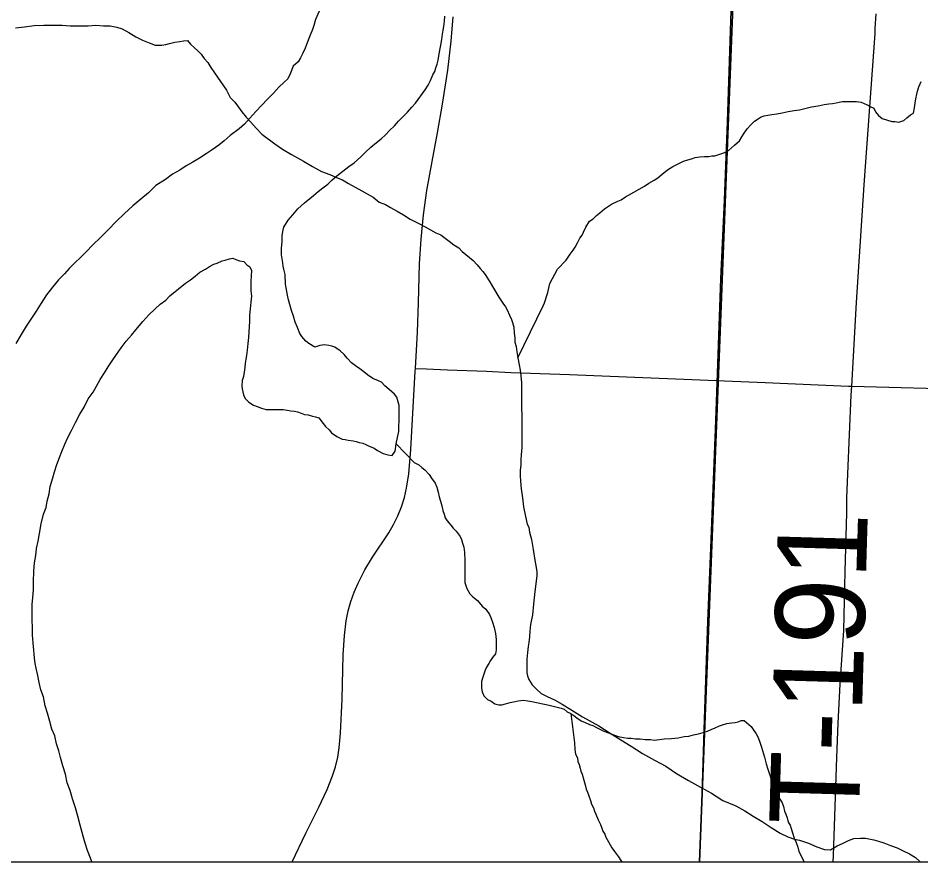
# Model space of a CAD drawing. Extents: x 2.4 to 73.1, y 4.5 to 25.6.
# Drawn here: x 47.2829 to 47.5693, y 18.1051 to 18.3728 of the extents above; entities that cross this region are included whole.
import ezdxf

# ---------------------------------------------------------------- set-up
doc = ezdxf.new("R2010")
doc.units = 0
for name, color, linetype in [('GM_X_County_Road', 7, 'Continuous'), ('GM_X_Interchange_Ramps', 7, 'Continuous'), ('GM_X_Major_River', 7, 'Continuous'), ('GM_X_Minor_River', 7, 'Continuous'), ('GM_X_Township_Road', 7, 'Continuous'), ('GM_X_Township_Road_Text', 7, 'Continuous'), ('GM_X_US_Shield', 7, 'Continuous'), ('SH_Cut_Line', 7, 'Continuous')]:
    doc.layers.add(name, color=color, linetype=linetype)

msp = doc.modelspace()

# ---------------------------------------------------------------- linework, layer by layer
at = {"layer": 'GM_X_County_Road'}
for points in [[(47.40896, 18.26161), (47.40962, 18.2732), (47.40993, 18.28245), (47.41027, 18.29488), (47.41075, 18.30265), (47.41157, 18.31039), (47.41264, 18.3181), (47.41423, 18.32729), (47.41598, 18.3364), (47.41755, 18.34554), (47.4192, 18.35626), (47.42032, 18.36549), (47.42093, 18.37321)], [(47.36991, 18.10511), (47.37424, 18.1142), (47.37836, 18.12247), (47.38094, 18.12809), (47.38264, 18.1324), (47.38358, 18.13533), (47.38432, 18.13831), (47.38483, 18.14133), (47.38526, 18.14594), (47.3857, 18.15678), (47.38607, 18.17077), (47.38645, 18.17699), (47.38703, 18.18165), (47.38764, 18.18472), (47.38847, 18.18775), (47.38952, 18.19071), (47.39077, 18.19359), (47.39294, 18.19776), (47.39539, 18.20175), (47.40054, 18.20952), (47.40207, 18.21219), (47.40343, 18.21494), (47.40458, 18.21778), (47.4055, 18.22071), (47.40619, 18.2237), (47.40684, 18.22828), (47.40752, 18.23599), (47.40891, 18.26082), (47.40896, 18.26161)]]:
    msp.add_lwpolyline(points, dxfattribs=at)
at = {"layer": 'GM_X_Interchange_Ramps'}
msp.add_lwpolyline([(46.01084, 18.10511), (48.75853, 18.10511)], dxfattribs=at)
at = {"layer": 'GM_X_Major_River'}
for points in [[(47.37842, 18.37501), (47.37727, 18.37236), (47.3767, 18.37046), (47.37631, 18.36913), (47.37555, 18.36742), (47.37517, 18.36628), (47.37459, 18.36495), (47.37402, 18.36324), (47.37326, 18.36172), (47.37249, 18.3602), (47.37173, 18.35888), (47.37021, 18.35755), (47.36925, 18.35508), (47.36849, 18.35356), (47.36735, 18.35243), (47.36563, 18.35091), (47.36392, 18.34902), (47.36201, 18.34712), (47.36011, 18.34504), (47.3584, 18.34314), (47.35649, 18.34105), (47.35478, 18.33916), (47.35306, 18.33764), (47.35021, 18.33556), (47.3483, 18.33386), (47.34659, 18.33253), (47.3445, 18.33102), (47.34259, 18.32969), (47.3405, 18.32837), (47.33841, 18.32704), (47.33631, 18.32591), (47.33422, 18.32459), (47.33193, 18.32326), (47.32965, 18.32156), (47.3266, 18.31967), (47.32432, 18.31739), (47.32184, 18.31531), (47.31937, 18.31323), (47.3167, 18.31076), (47.31404, 18.3083), (47.31156, 18.30565), (47.30908, 18.30318), (47.30661, 18.30091), (47.30451, 18.29864), (47.29918, 18.29333), (47.29766, 18.29162), (47.29575, 18.28973), (47.29385, 18.28745), (47.29194, 18.28499), (47.29022, 18.28233), (47.2887, 18.27987), (47.28717, 18.27759), (47.28546, 18.27512), (47.28393, 18.27247), (47.28222, 18.26962)], [(47.40364, 18.34015), (47.40497, 18.34148), (47.4065, 18.343), (47.40783, 18.34451), (47.40897, 18.34584), (47.41202, 18.35001), (47.41298, 18.35153), (47.41374, 18.35305), (47.4145, 18.35476), (47.41508, 18.3559), (47.41546, 18.35703), (47.41584, 18.35817), (47.41622, 18.3595), (47.41642, 18.36083), (47.41661, 18.36197), (47.4168, 18.36311), (47.41699, 18.36425), (47.41737, 18.36596), (47.41757, 18.36767), (47.41776, 18.369), (47.41795, 18.37014), (47.41815, 18.37185), (47.41834, 18.37337)], [(47.37382, 18.2471), (47.37496, 18.24691), (47.37629, 18.24653), (47.37724, 18.24633), (47.37838, 18.24595), (47.37971, 18.24423), (47.38047, 18.24328), (47.3816, 18.24214), (47.38236, 18.24119), (47.38407, 18.24004), (47.38578, 18.23927), (47.38673, 18.23908), (47.38768, 18.23889), (47.3892, 18.23869), (47.39015, 18.2385), (47.3911, 18.23812), (47.39224, 18.23792), (47.39319, 18.23754), (47.39414, 18.23716), (47.39585, 18.23639), (47.39699, 18.23563), (47.3987, 18.23467), (47.40022, 18.23429), (47.40155, 18.23409), (47.40251, 18.23542), (47.40289, 18.2377), (47.40328, 18.23979), (47.40366, 18.24169), (47.40366, 18.24321), (47.40385, 18.24511), (47.40386, 18.2472), (47.40386, 18.24872), (47.40386, 18.24987), (47.40311, 18.25253), (47.40235, 18.25348), (47.40064, 18.25501), (47.39931, 18.25615), (47.39817, 18.2573), (47.39722, 18.25768), (47.39551, 18.25844), (47.3938, 18.25959), (47.39266, 18.26054), (47.39134, 18.2615), (47.39001, 18.26245), (47.38868, 18.26341), (47.38735, 18.26493), (47.3864, 18.26607), (47.38507, 18.26722), (47.38336, 18.26836), (47.38241, 18.26875), (47.38146, 18.26894), (47.38013, 18.26913), (47.37861, 18.26895), (47.37709, 18.26838), (47.37519, 18.26953), (47.37424, 18.27029), (47.37291, 18.27182), (47.37234, 18.27277), (47.37158, 18.27467), (47.37083, 18.27639), (47.37026, 18.27829), (47.36969, 18.28), (47.36913, 18.2819), (47.36875, 18.28342), (47.36837, 18.28495), (47.36781, 18.28837), (47.36781, 18.28932), (47.36762, 18.29046), (47.36762, 18.29141), (47.36724, 18.29312), (47.36706, 18.29407), (47.36687, 18.29521), (47.36649, 18.29769), (47.3665, 18.29978), (47.36669, 18.30187), (47.36669, 18.30377), (47.36689, 18.3051), (47.36727, 18.30643), (47.3686, 18.30871), (47.37013, 18.31041), (47.37165, 18.31231), (47.37374, 18.3142), (47.37546, 18.31553), (47.3766, 18.31648), (47.37812, 18.3178), (47.37965, 18.31894), (47.38117, 18.32007), (47.3825, 18.3214), (47.38403, 18.32272), (47.38593, 18.32424), (47.38783, 18.32575), (47.38955, 18.32689), (47.39164, 18.32878), (47.39317, 18.3303), (47.39488, 18.33182), (47.39659, 18.33333), (47.39812, 18.33447), (47.39945, 18.33579), (47.40078, 18.33712), (47.40231, 18.33864), (47.40364, 18.34015)], [(47.28739, 18.18179), (47.28739, 18.1835), (47.28739, 18.18502), (47.2874, 18.18673), (47.28759, 18.18901), (47.28779, 18.19148), (47.28779, 18.19395), (47.28799, 18.19737), (47.28818, 18.20003), (47.28857, 18.20231), (47.28876, 18.20459), (47.28933, 18.20687), (47.28972, 18.20934), (47.29029, 18.21238), (47.29106, 18.21542), (47.29182, 18.21751), (47.29221, 18.2196), (47.29278, 18.22188), (47.29317, 18.22416), (47.29393, 18.22701), (47.2945, 18.22891), (47.29527, 18.23119), (47.29603, 18.23346), (47.2968, 18.23536), (47.29775, 18.23764), (47.29871, 18.23973), (47.29985, 18.24201), (47.30119, 18.24447), (47.30252, 18.24713), (47.30386, 18.24941), (47.30519, 18.25206), (47.30672, 18.25415), (47.30786, 18.25605), (47.309, 18.25814), (47.31034, 18.26022), (47.31148, 18.26212), (47.31282, 18.26402), (47.31415, 18.2661), (47.31568, 18.26819), (47.3172, 18.27028), (47.31892, 18.27217), (47.32025, 18.27388), (47.32254, 18.27653), (47.32444, 18.27862), (47.32635, 18.28051), (47.32806, 18.28203), (47.32977, 18.28335), (47.33111, 18.28468), (47.33606, 18.28866), (47.33758, 18.28979), (47.3391, 18.29093), (47.34063, 18.29225), (47.34234, 18.2932), (47.34367, 18.29395), (47.345, 18.29471), (47.34614, 18.29509), (47.34767, 18.29584), (47.34862, 18.29603), (47.34995, 18.29641), (47.35109, 18.29659), (47.35204, 18.29621), (47.35318, 18.29583), (47.35451, 18.29563), (47.35546, 18.29449), (47.35641, 18.29392), (47.35698, 18.29277), (47.35678, 18.28935), (47.35678, 18.28631), (47.35696, 18.2846), (47.35677, 18.2827), (47.35658, 18.28061), (47.35638, 18.27852), (47.35638, 18.27662), (47.35599, 18.27149), (47.3558, 18.26959), (47.3556, 18.2675), (47.35541, 18.26579), (47.35522, 18.26465), (47.35502, 18.26332), (47.35483, 18.26199), (47.35464, 18.26047), (47.35445, 18.25914), (47.35406, 18.25781), (47.35387, 18.2561), (47.35406, 18.25515), (47.35444, 18.25325), (47.35501, 18.2521), (47.35614, 18.25096), (47.35766, 18.25), (47.3588, 18.24962), (47.36013, 18.24905), (47.36165, 18.24866), (47.36374, 18.24865), (47.36565, 18.24865), (47.36698, 18.24865), (47.36831, 18.24845), (47.36945, 18.24826), (47.37059, 18.24806), (47.37154, 18.24787), (47.37268, 18.24749), (47.37382, 18.2471)], [(47.3063, 18.10511), (47.30589, 18.10627), (47.30494, 18.10875), (47.30419, 18.11103), (47.30362, 18.11331), (47.30268, 18.11673), (47.30192, 18.11959), (47.30116, 18.12225), (47.30022, 18.12511), (47.29946, 18.12777), (47.29852, 18.13024), (47.29795, 18.13291), (47.29719, 18.13557), (47.29644, 18.13823), (47.29587, 18.14033), (47.29512, 18.14261), (47.29455, 18.14508), (47.2936, 18.14718), (47.29304, 18.14965), (47.29228, 18.15231), (47.29152, 18.1546), (47.29096, 18.15745), (47.2902, 18.15973), (47.28964, 18.16201), (47.28926, 18.1643), (47.28869, 18.16658), (47.28832, 18.1681), (47.28813, 18.16981), (47.28757, 18.17704), (47.28757, 18.17951), (47.28739, 18.18179)]]:
    msp.add_lwpolyline(points, dxfattribs=at)
at = {"layer": 'GM_X_Minor_River'}
for points in [[(47.28213, 18.36968), (47.28498, 18.37005), (47.28803, 18.37042), (47.29107, 18.3706), (47.2943, 18.37059), (47.29696, 18.37058), (47.29943, 18.37039), (47.30248, 18.37038), (47.30514, 18.37037), (47.30761, 18.37055), (47.31008, 18.37036)], [(47.31008, 18.37036), (47.31217, 18.37035), (47.31426, 18.36996), (47.31597, 18.36939), (47.31806, 18.36824), (47.32034, 18.3669), (47.32243, 18.36576), (47.32452, 18.36499), (47.32642, 18.36423), (47.32851, 18.36422), (47.32984, 18.36441), (47.33099, 18.36478), (47.3327, 18.36516), (47.33422, 18.36534), (47.33536, 18.36553), (47.33669, 18.36572), (47.33764, 18.36457), (47.33878, 18.36343), (47.34011, 18.36229), (47.34106, 18.36133), (47.342, 18.36), (47.34314, 18.35867), (47.34409, 18.35714), (47.34523, 18.35543), (47.34902, 18.34991), (47.35016, 18.34762), (47.35168, 18.3461), (47.35282, 18.34457), (47.35395, 18.34305), (47.35528, 18.34133), (47.3568, 18.33981), (47.35851, 18.3379), (47.36021, 18.336), (47.36439, 18.33295), (47.36686, 18.33123), (47.36971, 18.32951), (47.37351, 18.32741), (47.37636, 18.32569), (47.37921, 18.32416), (47.38187, 18.3232), (47.38396, 18.32224), (47.38586, 18.32148), (47.38776, 18.32033), (47.38985, 18.31919), (47.39194, 18.31804), (47.39364, 18.31708), (47.39554, 18.31594), (47.39744, 18.31441), (47.39953, 18.31365), (47.40105, 18.31269), (47.40314, 18.31155), (47.40523, 18.3104), (47.40732, 18.30906), (47.40979, 18.30772), (47.41207, 18.30658), (47.41378, 18.30562), (47.41549, 18.30467), (47.41701, 18.30409), (47.41796, 18.30333), (47.41967, 18.30199), (47.42119, 18.30085), (47.4227, 18.2999), (47.42384, 18.29875), (47.42498, 18.2978), (47.42612, 18.29685), (47.42726, 18.29589), (47.42859, 18.29456), (47.42954, 18.29341), (47.4303, 18.29246), (47.43106, 18.29151), (47.43238, 18.28941), (47.43542, 18.28427), (47.43674, 18.28237), (47.4375, 18.28123), (47.43807, 18.28027), (47.43883, 18.27856), (47.4394, 18.27723), (47.43977, 18.27628), (47.44015, 18.27476), (47.44034, 18.27285), (47.44053, 18.27133), (47.44052, 18.27), (47.4409, 18.26867), (47.44109, 18.26696), (47.44147, 18.26506), (47.44184, 18.26278), (47.44222, 18.26106), (47.44241, 18.25935), (47.44259, 18.25707), (47.44259, 18.25479), (47.44259, 18.25289), (47.44258, 18.25099), (47.44258, 18.24909), (47.44276, 18.24681), (47.44276, 18.24453), (47.44276, 18.24244), (47.44275, 18.23996), (47.44275, 18.23654), (47.44255, 18.23426), (47.44236, 18.23274), (47.44236, 18.23103)], [(47.44147, 18.26506), (47.44948, 18.28157), (47.44986, 18.28252), (47.45025, 18.28347), (47.45063, 18.2848), (47.45101, 18.28575), (47.45159, 18.2886), (47.45406, 18.29315), (47.45673, 18.296), (47.45807, 18.29789), (47.45902, 18.29922), (47.45959, 18.30017), (47.46035, 18.3015), (47.46112, 18.30302), (47.46188, 18.30397), (47.46226, 18.30492), (47.46302, 18.30643), (47.46417, 18.30833), (47.46531, 18.30909), (47.46645, 18.31022), (47.46741, 18.31098), (47.46893, 18.31231), (47.47121, 18.31382), (47.47312, 18.31477), (47.47426, 18.31514), (47.47559, 18.31609), (47.47654, 18.31666), (47.47825, 18.3176), (47.47997, 18.31855), (47.48168, 18.3195), (47.48301, 18.32044), (47.48473, 18.32139), (47.48587, 18.32214), (47.4872, 18.32328), (47.48891, 18.32461), (47.49063, 18.32574), (47.49253, 18.32669), (47.49405, 18.32744), (47.49538, 18.32782), (47.49653, 18.3282), (47.49767, 18.32857), (47.49919, 18.32876), (47.50071, 18.32894), (47.50204, 18.32894), (47.50299, 18.32913), (47.50394, 18.32913), (47.5068, 18.33007), (47.50832, 18.33082), (47.51022, 18.33253), (47.51175, 18.33386), (47.51251, 18.33518), (47.51327, 18.33632), (47.51423, 18.33765), (47.51537, 18.33898), (47.51651, 18.34011), (47.51765, 18.34087), (47.5186, 18.34144), (47.51956, 18.34182), (47.5207, 18.342), (47.52203, 18.34219), (47.52355, 18.34238), (47.52526, 18.34275), (47.52716, 18.34312), (47.52907, 18.3435), (47.53078, 18.34369), (47.53211, 18.34406), (47.53458, 18.34462), (47.53667, 18.345), (47.53857, 18.34537), (47.5401, 18.34556), (47.54124, 18.34575), (47.54238, 18.34593), (47.54333, 18.34612), (47.54447, 18.34631), (47.54542, 18.3463), (47.54732, 18.3463), (47.54884, 18.3463), (47.55036, 18.3461), (47.55226, 18.34533), (47.55321, 18.34476), (47.55435, 18.34419), (47.55492, 18.34305), (47.55587, 18.3419), (47.55701, 18.34095), (47.56005, 18.33999), (47.561, 18.33999), (47.56233, 18.33979), (47.56385, 18.34036), (47.56481, 18.34112), (47.56595, 18.34206), (47.5669, 18.34263), (47.56728, 18.34434), (47.56748, 18.34586), (47.56767, 18.34719), (47.56805, 18.34871), (47.56824, 18.34966), (47.56863, 18.35099), (47.56939, 18.3527)], [(47.40289, 18.2377), (47.40858, 18.23179), (47.4101, 18.23103), (47.41105, 18.23027), (47.412, 18.2295), (47.41333, 18.22798), (47.41409, 18.22683), (47.41523, 18.22531), (47.4158, 18.22398), (47.41617, 18.22246), (47.41655, 18.22093), (47.41693, 18.2196), (47.41731, 18.21808), (47.41768, 18.21656), (47.41806, 18.21542), (47.41844, 18.21428), (47.41901, 18.21332), (47.42015, 18.21199), (47.42091, 18.21104), (47.42186, 18.21008), (47.42318, 18.20837), (47.42356, 18.20742), (47.42394, 18.20628), (47.42432, 18.20495), (47.42451, 18.20323), (47.42469, 18.20076), (47.42469, 18.19772), (47.42468, 18.19601), (47.42468, 18.19468), (47.42468, 18.19373), (47.42525, 18.19183), (47.42619, 18.19011), (47.42714, 18.18916), (47.42866, 18.18802), (47.43018, 18.1863), (47.43132, 18.18535), (47.43246, 18.18363), (47.43284, 18.18268), (47.4334, 18.18116), (47.43397, 18.17945), (47.43435, 18.17754), (47.43453, 18.17564), (47.43453, 18.17412), (47.43453, 18.17241), (47.43434, 18.17108), (47.43338, 18.16994), (47.43281, 18.16899), (47.43224, 18.16805), (47.43148, 18.16691), (47.4311, 18.16596), (47.43071, 18.16463), (47.43033, 18.16368), (47.42995, 18.16235), (47.42995, 18.16121), (47.42994, 18.16026), (47.43013, 18.15912), (47.4307, 18.15779), (47.43184, 18.15664), (47.43298, 18.15607), (47.43412, 18.1553), (47.43545, 18.15492), (47.4364, 18.15492), (47.43754, 18.15529), (47.43906, 18.15567), (47.44058, 18.15605), (47.44154, 18.15623), (47.44325, 18.15642), (47.44458, 18.15622), (47.44591, 18.15603), (47.45142, 18.15487), (47.45351, 18.1543), (47.45522, 18.15391), (47.45617, 18.15353), (47.45712, 18.15277), (47.45826, 18.15219), (47.45921, 18.15162), (47.46016, 18.15086), (47.46149, 18.1499), (47.46282, 18.14933), (47.46415, 18.14875), (47.46529, 18.14837), (47.46662, 18.14761), (47.46871, 18.14665), (47.47023, 18.14607), (47.47156, 18.1455), (47.47327, 18.14492), (47.47498, 18.14454), (47.47631, 18.14434), (47.47745, 18.14434), (47.47878, 18.14415), (47.4803, 18.14414), (47.48182, 18.14395), (47.48353, 18.14394), (47.48467, 18.14375), (47.48639, 18.14394), (47.48791, 18.14412), (47.49019, 18.1443), (47.49228, 18.14449)], [(47.44236, 18.23103), (47.44216, 18.22932), (47.44216, 18.22761), (47.44235, 18.2259), (47.44253, 18.22343), (47.44291, 18.22058), (47.44328, 18.21772), (47.44385, 18.21468), (47.44442, 18.21221), (47.44498, 18.21126), (47.44517, 18.20974), (47.44574, 18.20745), (47.4463, 18.20422), (47.44687, 18.2008), (47.44724, 18.19851), (47.44743, 18.19718), (47.44743, 18.19585), (47.44685, 18.19091), (47.44646, 18.18692), (47.44608, 18.1835), (47.4455, 18.18046), (47.44531, 18.17837), (47.44511, 18.17647), (47.44492, 18.17476), (47.44473, 18.17343), (47.44453, 18.17153), (47.44434, 18.16944), (47.44434, 18.16773), (47.44434, 18.16659), (47.44433, 18.16507), (47.44452, 18.16412), (47.4449, 18.16298), (47.44604, 18.16126), (47.44737, 18.15993), (47.44889, 18.15859), (47.45079, 18.15764), (47.45307, 18.15649), (47.45553, 18.15515), (47.45857, 18.15324), (47.46199, 18.15114), (47.46712, 18.14828), (47.47073, 18.14599), (47.47415, 18.14389), (47.47738, 18.14179), (47.48098, 18.13949), (47.48478, 18.13739), (47.48839, 18.13548), (47.49181, 18.13319), (47.49561, 18.1309), (47.49941, 18.1288), (47.50283, 18.12689), (47.50644, 18.1246), (47.51062, 18.12287), (47.51347, 18.12135), (47.51612, 18.11963), (47.51897, 18.11791), (47.52182, 18.116), (47.52467, 18.11428), (47.52714, 18.11313), (47.52923, 18.11237), (47.53075, 18.11198), (47.53208, 18.1116), (47.5336, 18.11102), (47.53626, 18.10988), (47.53873, 18.10911), (47.54063, 18.10891), (47.54273, 18.11024), (47.54444, 18.11099), (47.54634, 18.11194), (47.54805, 18.1125), (47.55015, 18.11269), (47.55167, 18.11268), (47.55281, 18.11249), (47.55433, 18.11211), (47.55585, 18.11172), (47.55756, 18.11115), (47.55965, 18.11038), (47.56174, 18.10961), (47.56364, 18.10866), (47.56573, 18.1077), (47.56763, 18.10655), (47.56906, 18.10511)], [(47.45826, 18.15219), (47.45938, 18.14287), (47.45957, 18.14078), (47.45976, 18.13926), (47.46033, 18.13812), (47.46052, 18.13698), (47.46089, 18.13603), (47.46127, 18.13489), (47.46146, 18.13393), (47.46184, 18.13298), (47.46241, 18.13108), (47.46278, 18.12956), (47.46316, 18.12823), (47.46354, 18.12728), (47.46392, 18.12613), (47.46449, 18.12461), (47.46487, 18.12347), (47.46543, 18.12233), (47.46581, 18.12119), (47.46619, 18.12023), (47.46695, 18.11852), (47.46771, 18.117), (47.46808, 18.11586), (47.46846, 18.11491), (47.46903, 18.11395), (47.46941, 18.113), (47.47017, 18.11148), (47.47074, 18.11053), (47.47131, 18.10958), (47.47206, 18.10843), (47.47339, 18.10672), (47.47415, 18.10558), (47.47441, 18.10511)], [(47.49228, 18.14449), (47.49418, 18.14486), (47.4957, 18.14505), (47.49722, 18.14542), (47.49875, 18.1458), (47.50027, 18.14618), (47.5016, 18.14655), (47.50274, 18.14712), (47.50407, 18.14768), (47.50541, 18.14825), (47.50636, 18.14863), (47.50769, 18.149), (47.50921, 18.14919), (47.51035, 18.14938), (47.5113, 18.14956), (47.51225, 18.14994), (47.5132, 18.14994), (47.51548, 18.14803), (47.51605, 18.14708), (47.517, 18.14575), (47.51757, 18.14479), (47.51814, 18.14346), (47.5187, 18.14156), (47.51965, 18.13832), (47.52021, 18.13623), (47.52078, 18.13452), (47.52135, 18.13262), (47.52192, 18.13053), (47.52267, 18.12919), (47.52324, 18.12824), (47.52381, 18.12672), (47.52457, 18.12501), (47.52533, 18.12386), (47.5257, 18.12272), (47.52608, 18.1212), (47.52646, 18.12025), (47.52684, 18.11911), (47.52722, 18.11777), (47.52779, 18.11682), (47.52816, 18.11568), (47.52854, 18.11435), (47.52911, 18.11264), (47.52968, 18.1113), (47.53024, 18.10978), (47.53062, 18.10845), (47.53119, 18.10731), (47.53214, 18.10521), (47.53218, 18.10511)]]:
    msp.add_lwpolyline(points, dxfattribs=at)
at = {"layer": 'GM_X_Township_Road'}
for points in [[(47.49917, 18.10511), (47.49979, 18.12396), (47.50017, 18.13328), (47.50065, 18.15036), (47.50176, 18.18144), (47.50266, 18.20474), (47.50427, 18.24513), (47.50587, 18.29018), (47.50697, 18.31502), (47.50793, 18.33988), (47.50948, 18.38493), (47.51015, 18.40824), (47.51162, 18.45485), (47.51271, 18.48593), (47.51339, 18.50612), (47.51432, 18.52631), (47.51459, 18.53134), (47.51477, 18.53312), (47.51517, 18.53497), (47.51568, 18.53635), (47.51603, 18.53746)], [(47.54735, 18.25603), (47.54882, 18.28262), (47.55127, 18.31986), (47.55477, 18.36794), (47.55478, 18.3695), (47.55506, 18.37415)], [(47.40896, 18.26161), (47.41249, 18.26149), (47.4191, 18.26126), (47.43151, 18.26075), (47.43925, 18.26039), (47.45785, 18.25972), (47.49664, 18.25811), (47.51992, 18.25715), (47.5463, 18.25605), (47.54735, 18.25603)], [(47.54151, 18.10511), (47.54161, 18.10717), (47.54207, 18.12271), (47.54262, 18.13824), (47.54309, 18.1491), (47.54369, 18.16153), (47.54437, 18.17083), (47.54481, 18.17858), (47.54506, 18.18789), (47.54527, 18.19721), (47.54579, 18.21586), (47.54585, 18.22052), (47.54612, 18.22828), (47.54719, 18.25313), (47.54735, 18.25603)], [(47.54735, 18.25603), (47.58665, 18.25496), (47.60837, 18.2545), (47.6208, 18.25436), (47.65011, 18.25363), (47.67029, 18.2532), (47.70291, 18.2525), (47.72621, 18.25201), (47.76659, 18.25111), (47.79871, 18.25043)]]:
    msp.add_lwpolyline(points, dxfattribs=at)
at = {"layer": 'GM_X_US_Shield'}
for points in [[(46.99919, 18.10511), (47.49902, 18.10511), (47.51592, 18.53684), (47.0144, 18.54724)], [(47.49902, 18.10511), (48.00443, 18.10511), (48.01971, 18.52676), (47.51592, 18.53684)]]:
    msp.add_lwpolyline(points, close=True, dxfattribs=at)
at = {"layer": 'SH_Cut_Line'}
msp.add_lwpolyline([(41.95853, 21.67404), (41.95853, 18.10511), (48.75853, 18.10511), (48.75853, 20.021)], dxfattribs=at)

# ---------------------------------------------------------------- texts
at = {"layer": 'GM_X_Township_Road_Text'}
msp.add_text('T-191', height=0.028409, rotation=88.3212, dxfattribs=at).set_placement((47.54956, 18.11654))

doc.saveas('drawing.dxf')
